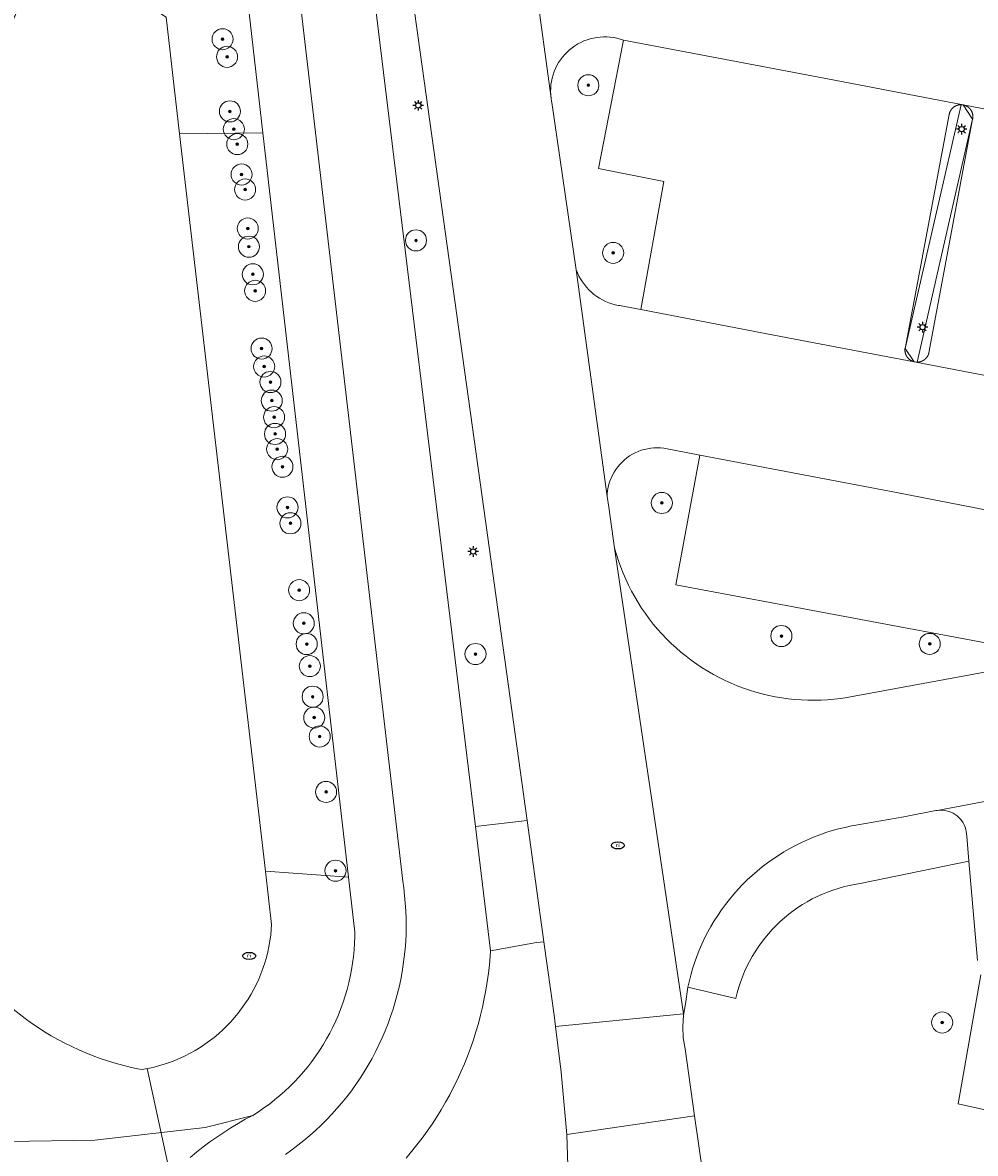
# Model space of a CAD drawing. Header units: metres. Extents: x 152610 to 160096, y 456114 to 462495.
# Tile 616 of 938: x 158643 to 158679, y 460374 to 460416. Entities that reach past the tile are written whole.
import ezdxf
from ezdxf.enums import TextEntityAlignment as Align

# ---------------------------------------------------------------- set-up
doc = ezdxf.new("R2010")
doc.units = ezdxf.units.M
doc.header["$LTSCALE"] = 0.5
doc.layers.get('0').update_dxf_attribs({"linetype": 'CONTINUOUS'})
for name, color, linetype, lineweight in [('B-PV-GK-BESCHOEIING-G', 251, 'GK-BESCHOEIING-SO', 18), ('B-PV-GR-BEPLANTING_CULTUUR_BOSPLANTSOEN-GV', 251, 'CONTINUOUS', 18), ('B-PV-GR-BOOM-S', 251, 'CONTINUOUS', 25), ('B-PV-GR-HAAG-GV', 251, 'CONTINUOUS', 13), ('B-PV-GW-TALUD_KRUIN-G', 251, 'CONTINUOUS', 18), ('B-PV-IE-MEUBILAIR-S', 251, 'CONTINUOUS', 25), ('B-PV-KW-KUNSTWERK_DUIKER-G', 251, 'CONTINUOUS', 18), ('B-PV-OG-TERREIN_BEGROEID-GV', 251, 'CONTINUOUS', 18), ('B-PV-OG-WATER_SLOOT-GV', 251, 'CONTINUOUS', 18), ('B-PV-VH-GESLOTENVERHARDING_ASFALT-GV', 251, 'CONTINUOUS', 18), ('B-PV-VH-ONVERHARD_ZAND-GV', 251, 'CONTINUOUS', 18), ('B-PV-VH-OPENVERHARDING_BETONSTRAATSTEEN-GV', 251, 'CONTINUOUS', 18), ('B-PV-VH-OPENVERHARDING_TEGEL-GV', 251, 'CONTINUOUS', 18)]:
    doc.layers.add(name, color=color, linetype=linetype, lineweight=lineweight)
doc.styles.add('NLCS-ISO', font='NLCS-ISO.ttf')
doc.linetypes.add('GK-BESCHOEIING-SO', pattern='A,18,-3,[1,NLCS.SHX,S=0.6,R=0,X=0,Y=0],-3', length=24)

# ---------------------------------------------------------------- blocks, each defined once
blk = doc.blocks.new('SIE-MEUBILAIR_PAAL_LICHTMAST-SO')
for points in [[(-0.62, 0), (-1, 0)], [(-0.71, 0.71), (-0.44, 0.44)], [(0, 1), (0, 0.62)], [(0.44, 0.44), (0.71, 0.71)], [(1, 0), (0.62, 0)], [(-0.71, -0.71), (-0.44, -0.44)], [(0, -0.62), (0, -1)], [(0.44, -0.44), (0.71, -0.71)]]:
    blk.add_lwpolyline(points)
blk.add_circle((0, 0), 0.5)
blk = doc.blocks.new('SIE-MEUBILAIR_PUT_RIOOLPUT-SO')
blk.add_ellipse((0, 0), major_axis=(1.25, 0), ratio=0.54)
at = {"style": 'NLCS-ISO'}
blk.add_text('ri', height=0.75, dxfattribs=at).set_placement((-0.04, 0.07), align=Align.MIDDLE_CENTER)
blk = doc.blocks.new('SGR-BOOM_GBKN-SO')
at = {"linetype": 'ByBlock', "lineweight": 18}
h = blk.add_hatch(color=0, dxfattribs=at)
h.dxf.hatch_style = 1
edge = h.paths.add_edge_path()
edge.add_arc((0, 0), 0.25, 0, 360)
at = {"color": 0, "linetype": 'ByBlock', "lineweight": 18}
for radius in [2, 0.25]:
    blk.add_circle((0, 0), radius, dxfattribs=at)
at = {"color": 0, "linetype": 'ByBlock', "lineweight": 18, "style": 'NLCS-ISO'}
blk.add_attdef('SOORT', (2.5, 0), '', height=1.5, dxfattribs=at)

msp = doc.modelspace()

# ---------------------------------------------------------------- linework, layer by layer
at = {"layer": 'B-PV-GK-BESCHOEIING-G', "flags": 128}
msp.add_lwpolyline([(158644.967, 460418.26), (158645.091, 460418.278), (158645.199, 460418.289), (158645.346, 460418.296), (158645.493, 460418.296), (158645.639, 460418.287), (158645.785, 460418.271), (158645.93, 460418.246), (158646.073, 460418.214), (158646.215, 460418.174), (158646.354, 460418.126), (158646.49, 460418.071), (158646.622, 460418.008), (158646.752, 460417.939), (158646.877, 460417.862), (158646.998, 460417.779), (158648.689, 460416.647), (158649.204, 460412.219), (158652.462, 460384.228), (158652.697, 460382.209), (158652.685, 460382.023), (158652.663, 460381.808), (158652.634, 460381.593), (158652.596, 460381.379), (158652.551, 460381.167), (158652.498, 460380.957), (158652.437, 460380.749), (158652.368, 460380.543), (158652.292, 460380.34), (158652.209, 460380.14), (158652.118, 460379.943), (158652.02, 460379.75), (158651.915, 460379.56), (158651.803, 460379.374), (158651.684, 460379.193), (158651.559, 460379.016), (158651.427, 460378.844), (158651.289, 460378.676), (158651.145, 460378.514), (158650.995, 460378.358), (158650.839, 460378.207), (158650.678, 460378.062), (158650.511, 460377.923), (158650.34, 460377.79), (158650.164, 460377.663), (158649.983, 460377.544), (158649.798, 460377.431), (158649.609, 460377.324), (158649.416, 460377.225), (158649.22, 460377.133), (158649.02, 460377.049), (158648.817, 460376.971), (158648.612, 460376.902), (158648.404, 460376.84), (158648.194, 460376.785), (158647.982, 460376.739), (158647.769, 460376.7), (158647.61, 460376.731), (158647.323, 460376.794), (158647.037, 460376.865), (158646.754, 460376.944), (158646.473, 460377.03), (158646.194, 460377.124), (158645.918, 460377.225), (158645.645, 460377.334), (158645.374, 460377.45), (158645.107, 460377.574), (158644.844, 460377.704), (158644.584, 460377.842), (158644.328, 460377.987), (158644.076, 460378.139), (158643.829, 460378.298), (158643.585, 460378.463), (158643.347, 460378.635), (158643.113, 460378.813), (158642.884, 460378.997), (158642.66, 460379.188), (158642.441, 460379.385), (158642.228, 460379.587), (158642.02, 460379.796), (158641.818, 460380.01), (158641.622, 460380.229), (158641.433, 460380.454), (158641.249, 460380.683), (158641.071, 460380.918), (158640.9, 460381.157), (158640.736, 460381.401), (158640.578, 460381.649), (158640.427, 460381.901), (158640.283, 460382.158), (158640.146, 460382.418), (158640.016, 460382.682), (158639.894, 460382.949), (158639.778, 460383.22), (158639.67, 460383.494), (158639.57, 460383.77), (158639.435, 460391.525), (158639.357, 460395.973), (158639.19, 460405.59), (158642.938, 460416.67), (158642.957, 460416.713), (158643.021, 460416.845), (158643.092, 460416.973), (158643.17, 460417.098), (158643.255, 460417.218), (158643.346, 460417.333), (158643.443, 460417.442), (158643.546, 460417.547), (158643.655, 460417.646), (158643.768, 460417.738), (158643.887, 460417.825), (158644.01, 460417.904), (158644.138, 460417.977), (158644.269, 460418.043), (158644.403, 460418.101), (158644.541, 460418.153), (158644.681, 460418.196), (158644.823, 460418.232)], close=True, dxfattribs=at)
at = {"layer": 'B-PV-GR-BEPLANTING_CULTUUR_BOSPLANTSOEN-GV', "flags": 128}
msp.add_lwpolyline([(158655.611, 460384.001), (158652.366, 460412.255), (158649.204, 460412.219), (158652.462, 460384.228)], close=True, dxfattribs=at)
at = {"layer": 'B-PV-GR-HAAG-GV', "flags": 128}
for points in [[(158665.423, 460415.9), (158665.295, 460415.901), (158665.167, 460415.895), (158665.04, 460415.88), (158664.914, 460415.858), (158664.79, 460415.828), (158664.667, 460415.79), (158664.548, 460415.745), (158664.431, 460415.692), (158664.318, 460415.632), (158664.209, 460415.565), (158664.104, 460415.491), (158664.004, 460415.411), (158663.909, 460415.325), (158663.82, 460415.233), (158663.737, 460415.136), (158663.66, 460415.034), (158663.589, 460414.927), (158663.526, 460414.816), (158663.469, 460414.701), (158663.42, 460414.583), (158663.378, 460414.462), (158663.344, 460414.339), (158663.317, 460414.213), (158663.299, 460414.087), (158663.288, 460413.959), (158663.285, 460413.831), (158663.291, 460413.703), (158663.304, 460413.576), (158663.325, 460413.45), (158663.333, 460413.412), (158664.259, 460407.062), (158664.307, 460406.942), (158664.362, 460406.824), (158664.424, 460406.711), (158664.493, 460406.601), (158664.568, 460406.496), (158664.65, 460406.396), (158664.738, 460406.301), (158664.832, 460406.212), (158664.931, 460406.128), (158665.035, 460406.051), (158665.144, 460405.98), (158665.257, 460405.917), (158665.373, 460405.86), (158665.493, 460405.811), (158665.615, 460405.769), (158665.74, 460405.734), (158665.867, 460405.708), (158665.897, 460405.703), (158666.705, 460405.556), (158667.58, 460410.415), (158665.098, 460410.91), (158666.048, 460415.773), (158665.927, 460415.814), (158665.803, 460415.847), (158665.678, 460415.872), (158665.551, 460415.89)], [(158678.945, 460413.318), (158678.867, 460413.326), (158676.737, 460404.078), (158677.089, 460403.568), (158677.194, 460403.554), (158679.303, 460412.781)]]:
    msp.add_lwpolyline(points, close=True, dxfattribs=at)
msp.add_lwpolyline([(158680.456, 460392.77), (158668.034, 460395.098), (158668.952, 460400.025), (158667.577, 460400.286), (158667.455, 460400.299), (158667.332, 460400.303), (158667.209, 460400.3), (158667.086, 460400.288), (158666.964, 460400.269), (158666.845, 460400.242), (158666.727, 460400.207), (158666.611, 460400.164), (158666.499, 460400.114), (158666.39, 460400.057), (158666.284, 460399.993), (158666.184, 460399.922), (158666.088, 460399.845), (158665.997, 460399.762), (158665.912, 460399.673), (158665.833, 460399.578), (158665.76, 460399.479), (158665.694, 460399.375), (158665.635, 460399.267), (158665.583, 460399.156), (158665.538, 460399.041), (158665.501, 460398.924), (158665.471, 460398.805), (158665.449, 460398.684), (158665.435, 460398.561), (158665.43, 460398.455), (158665.491, 460398.051), (158665.716, 460396.488), (158665.785, 460396.248), (158665.862, 460396.01), (158665.946, 460395.775), (158666.038, 460395.542), (158666.137, 460395.313), (158666.244, 460395.087), (158666.358, 460394.864), (158666.479, 460394.646), (158666.606, 460394.431), (158666.741, 460394.22), (158666.882, 460394.014), (158667.03, 460393.812), (158667.184, 460393.615), (158667.344, 460393.424), (158667.511, 460393.237), (158667.683, 460393.056), (158667.861, 460392.881), (158668.045, 460392.711), (158668.233, 460392.547), (158668.427, 460392.39), (158668.626, 460392.238), (158668.83, 460392.093), (158669.038, 460391.955), (158669.251, 460391.824), (158669.467, 460391.699), (158669.688, 460391.581), (158669.912, 460391.471), (158670.139, 460391.367), (158670.37, 460391.271), (158670.604, 460391.183), (158670.84, 460391.102), (158671.079, 460391.028), (158671.321, 460390.963), (158671.564, 460390.905), (158671.808, 460390.855), (158672.055, 460390.812), (158672.302, 460390.778), (158672.551, 460390.751), (158672.8, 460390.733), (158673.05, 460390.722), (158673.3, 460390.72), (158673.55, 460390.725), (158673.799, 460390.739), (158674.048, 460390.76), (158674.296, 460390.79), (158674.543, 460390.827), (158674.669, 460390.849), (158684.647, 460392.686)], dxfattribs=at)
at = {"layer": 'B-PV-GW-TALUD_KRUIN-G', "flags": 128}
for points in [[(158652.366, 460412.255), (158651.676, 460418.261), (158651.484, 460419.934), (158649.86, 460422.929), (158649.168, 460423.779), (158647.307, 460424.415), (158646.073, 460424.31), (158645.394, 460424.253), (158643.003, 460423.347), (158638.648, 460418.674), (158635.823, 460405.467), (158635.574, 460396.56), (158637.046, 460396.373)], [(158655.611, 460384.001), (158652.366, 460412.255)], [(158642.686, 460373.969), (158645.981, 460374.025), (158650.179, 460374.508), (158651.978, 460374.965), (158652.193, 460375.102), (158652.404, 460375.245), (158652.61, 460375.395), (158652.811, 460375.552), (158653.008, 460375.714), (158653.199, 460375.883), (158653.384, 460376.058), (158653.565, 460376.238), (158653.739, 460376.424), (158653.907, 460376.616), (158654.07, 460376.812), (158654.226, 460377.014), (158654.376, 460377.22), (158654.519, 460377.431), (158654.655, 460377.646), (158654.785, 460377.866), (158654.908, 460378.089), (158655.024, 460378.317), (158655.132, 460378.547), (158655.233, 460378.781), (158655.327, 460379.018), (158655.413, 460379.258), (158655.492, 460379.501), (158655.563, 460379.746), (158655.627, 460379.992), (158655.682, 460380.241), (158655.73, 460380.492), (158655.77, 460380.744), (158655.802, 460380.997), (158655.826, 460381.25), (158655.842, 460381.505), (158655.85, 460381.76), (158655.851, 460381.914), (158655.611, 460384.001)]]:
    msp.add_lwpolyline(points, dxfattribs=at)
at = {"layer": 'B-PV-KW-KUNSTWERK_DUIKER-G', "flags": 128}
msp.add_lwpolyline([(158655.391, 460342.556), (158647.974, 460376.737)], dxfattribs=at)
at = {"layer": 'B-PV-OG-TERREIN_BEGROEID-GV', "flags": 128}
for points in [[(158656.173, 460420.885), (158660.431, 460385.923), (158662.395, 460386.162), (158660.83, 460397.44), (158658.12, 460416.87)], [(158648.689, 460416.647), (158649.204, 460412.219), (158652.366, 460412.255), (158651.676, 460418.261)], [(158679.49, 460380.845), (158679.161, 460384.611), (158675.032, 460383.767), (158674.822, 460383.732), (158674.613, 460383.69), (158674.406, 460383.639), (158674.201, 460383.581), (158673.998, 460383.515), (158673.797, 460383.442), (158673.6, 460383.361), (158673.406, 460383.273), (158673.215, 460383.177), (158673.028, 460383.075), (158672.845, 460382.965), (158672.667, 460382.849), (158672.492, 460382.726), (158672.323, 460382.597), (158672.158, 460382.461), (158671.999, 460382.32), (158671.845, 460382.172), (158671.697, 460382.019), (158671.554, 460381.86), (158671.418, 460381.696), (158671.288, 460381.528), (158671.164, 460381.354), (158671.047, 460381.176), (158670.937, 460380.993), (158670.833, 460380.807), (158670.737, 460380.617), (158670.648, 460380.423), (158670.566, 460380.226), (158670.491, 460380.026), (158670.425, 460379.824), (158670.365, 460379.619), (158670.314, 460379.412), (158670.312, 460379.404), (158668.497, 460379.834), (158668.411, 460379.195), (158668.333, 460378.772), (158668.303, 460378.343), (158668.321, 460377.911), (158668.388, 460377.484), (158668.749, 460374.944), (158669.06, 460372.76)], [(158642.686, 460373.969), (158645.981, 460374.025), (158650.179, 460374.508), (158651.978, 460374.965), (158652.193, 460375.102), (158652.404, 460375.245), (158652.61, 460375.395), (158652.811, 460375.552), (158653.008, 460375.714), (158653.199, 460375.883), (158653.384, 460376.058), (158653.565, 460376.238), (158653.739, 460376.424), (158653.907, 460376.616), (158654.07, 460376.812), (158654.226, 460377.014), (158654.376, 460377.22), (158654.519, 460377.431), (158654.655, 460377.646), (158654.785, 460377.866), (158654.908, 460378.089), (158655.024, 460378.317), (158655.132, 460378.547), (158655.233, 460378.781), (158655.327, 460379.018), (158655.413, 460379.258), (158655.492, 460379.501), (158655.563, 460379.746), (158655.627, 460379.992), (158655.682, 460380.241), (158655.73, 460380.492), (158655.77, 460380.744), (158655.802, 460380.997), (158655.826, 460381.25), (158655.842, 460381.505), (158655.85, 460381.76), (158655.851, 460381.914), (158655.611, 460384.001), (158652.462, 460384.228), (158652.697, 460382.209), (158652.685, 460382.023), (158652.663, 460381.808), (158652.633, 460381.593), (158652.596, 460381.379), (158652.551, 460381.167), (158652.497, 460380.957), (158652.437, 460380.749), (158652.368, 460380.543), (158652.292, 460380.34), (158652.209, 460380.14), (158652.118, 460379.943), (158652.02, 460379.749), (158651.915, 460379.56), (158651.803, 460379.374), (158651.684, 460379.193), (158651.559, 460379.016), (158651.427, 460378.843), (158651.289, 460378.676), (158651.145, 460378.514), (158650.995, 460378.358), (158650.839, 460378.207), (158650.678, 460378.062), (158650.511, 460377.923), (158650.34, 460377.79), (158650.164, 460377.663), (158649.983, 460377.544), (158649.798, 460377.431), (158649.609, 460377.324), (158649.416, 460377.225), (158649.22, 460377.133), (158649.02, 460377.049), (158648.817, 460376.972), (158648.612, 460376.902), (158648.404, 460376.84), (158648.194, 460376.785), (158647.982, 460376.739), (158647.769, 460376.7), (158647.61, 460376.731), (158647.323, 460376.794), (158647.037, 460376.865), (158646.754, 460376.944), (158646.473, 460377.03), (158646.194, 460377.124), (158645.918, 460377.225), (158645.645, 460377.334), (158645.374, 460377.45), (158645.108, 460377.574), (158644.844, 460377.705), (158644.584, 460377.842), (158644.328, 460377.987), (158644.076, 460378.139), (158643.829, 460378.298), (158643.585, 460378.463), (158643.347, 460378.635), (158643.113, 460378.813)], [(158663.972, 460371.889), (158663.903, 460374.236), (158663.69, 460376.61), (158663.474, 460378.339), (158663.42, 460378.77), (158663.034, 460381.553), (158662.752, 460381.522), (158661.003, 460381.213), (158660.989, 460381.001), (158660.961, 460380.678), (158660.925, 460380.356), (158660.881, 460380.034), (158660.829, 460379.714), (158660.769, 460379.395), (158660.701, 460379.077), (158660.626, 460378.762), (158660.542, 460378.448), (158660.451, 460378.136), (158660.353, 460377.827), (158660.247, 460377.52), (158660.133, 460377.216), (158660.012, 460376.915), (158659.883, 460376.617), (158659.747, 460376.323), (158659.604, 460376.031), (158659.454, 460375.744), (158659.297, 460375.46), (158659.132, 460375.18), (158658.961, 460374.904), (158658.784, 460374.632), (158658.599, 460374.365), (158658.408, 460374.103), (158658.211, 460373.845), (158658.007, 460373.593), (158657.797, 460373.345)], [(158680.4, 460375.03), (158678.751, 460375.406), (158679.611, 460380.3)], [(158649.603, 460373.363), (158649.848, 460373.567), (158650.099, 460373.764), (158650.354, 460373.956), (158650.614, 460374.141), (158650.878, 460374.319), (158651.147, 460374.491), (158651.42, 460374.656), (158651.697, 460374.814), (158651.978, 460374.965), (158650.179, 460374.508), (158645.981, 460374.025), (158642.686, 460373.969)]]:
    msp.add_lwpolyline(points, dxfattribs=at)
at = {"layer": 'B-PV-OG-WATER_SLOOT-GV', "flags": 128}
msp.add_lwpolyline([(158643.113, 460378.813), (158643.347, 460378.635), (158643.585, 460378.463), (158643.829, 460378.298), (158644.076, 460378.139), (158644.328, 460377.987), (158644.584, 460377.842), (158644.844, 460377.705), (158645.108, 460377.574), (158645.374, 460377.45), (158645.645, 460377.334), (158645.918, 460377.225), (158646.194, 460377.124), (158646.473, 460377.03), (158646.754, 460376.944), (158647.037, 460376.865), (158647.323, 460376.794), (158647.61, 460376.731), (158647.769, 460376.7), (158647.982, 460376.739), (158648.194, 460376.785), (158648.404, 460376.84), (158648.612, 460376.902), (158648.817, 460376.972), (158649.02, 460377.049), (158649.22, 460377.133), (158649.416, 460377.225), (158649.609, 460377.324), (158649.798, 460377.431), (158649.983, 460377.544), (158650.164, 460377.663), (158650.34, 460377.79), (158650.511, 460377.923), (158650.678, 460378.062), (158650.839, 460378.207), (158650.995, 460378.358), (158651.145, 460378.514), (158651.289, 460378.676), (158651.427, 460378.843), (158651.559, 460379.016), (158651.684, 460379.193), (158651.803, 460379.374), (158651.915, 460379.56), (158652.02, 460379.749), (158652.118, 460379.943), (158652.209, 460380.14), (158652.292, 460380.34), (158652.368, 460380.543), (158652.437, 460380.749), (158652.497, 460380.957), (158652.551, 460381.167), (158652.596, 460381.379), (158652.633, 460381.593), (158652.663, 460381.808), (158652.685, 460382.023), (158652.697, 460382.209), (158652.462, 460384.228), (158649.204, 460412.219), (158648.689, 460416.647)], dxfattribs=at)
at = {"layer": 'B-PV-VH-GESLOTENVERHARDING_ASFALT-GV', "flags": 128}
for points in [[(158657.797, 460373.345), (158658.007, 460373.593), (158658.211, 460373.845), (158658.408, 460374.103), (158658.599, 460374.365), (158658.784, 460374.632), (158658.961, 460374.904), (158659.132, 460375.18), (158659.297, 460375.46), (158659.454, 460375.744), (158659.604, 460376.031), (158659.747, 460376.323), (158659.883, 460376.617), (158660.012, 460376.915), (158660.133, 460377.216), (158660.247, 460377.52), (158660.353, 460377.827), (158660.451, 460378.136), (158660.542, 460378.448), (158660.626, 460378.762), (158660.701, 460379.077), (158660.769, 460379.395), (158660.829, 460379.714), (158660.881, 460380.034), (158660.925, 460380.356), (158660.961, 460380.678), (158660.989, 460381.001), (158661.003, 460381.213), (158660.431, 460385.923), (158656.173, 460420.885)], [(158653.373, 460420.722), (158654.019, 460415.187), (158654.358, 460412.277), (158657.673, 460383.853), (158657.711, 460383.595), (158657.745, 460383.306), (158657.771, 460383.016), (158657.79, 460382.726), (158657.8, 460382.435), (158657.803, 460382.144), (158657.797, 460381.853), (158657.784, 460381.562), (158657.762, 460381.272), (158657.733, 460380.983), (158657.695, 460380.694), (158657.65, 460380.407), (158657.597, 460380.121), (158657.536, 460379.836), (158657.467, 460379.554), (158657.39, 460379.273), (158657.306, 460378.994), (158657.214, 460378.718), (158657.114, 460378.445), (158657.007, 460378.174), (158656.893, 460377.907), (158656.771, 460377.642), (158656.642, 460377.381), (158656.506, 460377.124), (158656.363, 460376.871), (158656.213, 460376.621), (158656.057, 460376.376), (158655.893, 460376.135), (158655.723, 460375.899), (158655.547, 460375.668), (158655.364, 460375.442), (158655.175, 460375.22), (158654.98, 460375.004), (158654.78, 460374.793), (158654.573, 460374.588), (158654.361, 460374.389), (158654.144, 460374.196), (158653.921, 460374.008), (158653.693, 460373.827), (158653.461, 460373.652), (158653.223, 460373.484)], [(158669.06, 460372.76), (158668.749, 460374.944), (158663.903, 460374.236), (158663.972, 460371.889)]]:
    msp.add_lwpolyline(points, dxfattribs=at)
at = {"layer": 'B-PV-VH-ONVERHARD_ZAND-GV', "flags": 128}
for points in [[(158665.423, 460415.9), (158665.295, 460415.901), (158665.167, 460415.895), (158665.04, 460415.88), (158664.914, 460415.858), (158664.79, 460415.828), (158664.667, 460415.79), (158664.548, 460415.745), (158664.431, 460415.692), (158664.318, 460415.632), (158664.209, 460415.565), (158664.104, 460415.491), (158664.004, 460415.411), (158663.909, 460415.325), (158663.82, 460415.233), (158663.737, 460415.136), (158663.66, 460415.034), (158663.589, 460414.927), (158663.526, 460414.816), (158663.469, 460414.701), (158663.42, 460414.583), (158663.378, 460414.462), (158663.344, 460414.339), (158663.317, 460414.213), (158663.299, 460414.087), (158663.288, 460413.959), (158663.285, 460413.831), (158663.291, 460413.703), (158663.304, 460413.576), (158663.325, 460413.45), (158663.333, 460413.412), (158664.259, 460407.062), (158664.307, 460406.942), (158664.362, 460406.824), (158664.424, 460406.711), (158664.493, 460406.601), (158664.568, 460406.496), (158664.65, 460406.396), (158664.738, 460406.301), (158664.832, 460406.212), (158664.931, 460406.128), (158665.035, 460406.051), (158665.144, 460405.98), (158665.257, 460405.917), (158665.373, 460405.86), (158665.493, 460405.811), (158665.615, 460405.769), (158665.74, 460405.734), (158665.867, 460405.708), (158665.897, 460405.703), (158666.705, 460405.556), (158667.58, 460410.415), (158665.098, 460410.91), (158666.048, 460415.773), (158665.927, 460415.814), (158665.803, 460415.847), (158665.678, 460415.872), (158665.551, 460415.89)], [(158678.945, 460413.318), (158678.867, 460413.326), (158678.859, 460413.326), (158678.851, 460413.326), (158678.843, 460413.326), (158678.836, 460413.326), (158678.828, 460413.325), (158678.82, 460413.325), (158678.812, 460413.324), (158678.804, 460413.323), (158678.797, 460413.322), (158678.789, 460413.321), (158678.781, 460413.32), (158678.773, 460413.318), (158678.766, 460413.317), (158678.758, 460413.315), (158678.75, 460413.313), (158678.743, 460413.311), (158678.735, 460413.309), (158678.727, 460413.307), (158678.72, 460413.305), (158678.712, 460413.302), (158678.705, 460413.3), (158678.698, 460413.297), (158678.69, 460413.294), (158678.683, 460413.291), (158678.676, 460413.288), (158678.669, 460413.285), (158678.662, 460413.281), (158678.655, 460413.278), (158678.648, 460413.274), (158678.641, 460413.271), (158678.634, 460413.267), (158678.627, 460413.263), (158678.62, 460413.259), (158678.614, 460413.255), (158678.607, 460413.25), (158678.604, 460413.248), (158678.601, 460413.246), (158678.594, 460413.241), (158678.588, 460413.236), (158678.582, 460413.232), (158678.576, 460413.227), (158678.569, 460413.222), (158678.563, 460413.217), (158678.558, 460413.212), (158678.552, 460413.206), (158678.546, 460413.201), (158678.54, 460413.196), (158678.535, 460413.19), (158678.529, 460413.184), (158678.524, 460413.179), (158678.519, 460413.173), (158678.514, 460413.167), (158678.509, 460413.161), (158678.504, 460413.155), (158678.499, 460413.148), (158678.494, 460413.142), (158678.49, 460413.136), (158678.485, 460413.129), (158678.481, 460413.123), (158678.477, 460413.116), (158678.472, 460413.109), (158678.468, 460413.103), (158678.464, 460413.096), (158678.461, 460413.089), (158678.457, 460413.082), (158678.453, 460413.075), (158678.45, 460413.068), (158678.447, 460413.061), (158678.444, 460413.054), (158678.44, 460413.046), (158678.438, 460413.039), (158678.435, 460413.032), (158678.432, 460413.024), (158678.43, 460413.017), (158678.427, 460413.009), (158678.425, 460413.002), (158678.423, 460412.994), (158678.421, 460412.987), (158678.419, 460412.979), (158678.417, 460412.971), (158678.416, 460412.964), (158678.414, 460412.956), (158676.737, 460404.078), (158676.736, 460404.07), (158676.735, 460404.062), (158676.734, 460404.054), (158676.734, 460404.046), (158676.734, 460404.038), (158676.733, 460404.03), (158676.733, 460404.022), (158676.733, 460404.014), (158676.733, 460404.006), (158676.734, 460403.997), (158676.734, 460403.989), (158676.735, 460403.981), (158676.735, 460403.973), (158676.736, 460403.965), (158676.737, 460403.957), (158676.738, 460403.949), (158676.74, 460403.941), (158676.741, 460403.933), (158676.742, 460403.925), (158676.744, 460403.917), (158676.746, 460403.909), (158676.748, 460403.902), (158676.75, 460403.894), (158676.752, 460403.886), (158676.755, 460403.878), (158676.757, 460403.871), (158676.76, 460403.863), (158676.762, 460403.855), (158676.765, 460403.848), (158676.768, 460403.84), (158676.772, 460403.833), (158676.775, 460403.826), (158676.778, 460403.818), (158676.782, 460403.811), (158676.786, 460403.804), (158676.789, 460403.797), (158676.793, 460403.79), (158676.797, 460403.783), (158676.801, 460403.776), (158676.806, 460403.769), (158676.81, 460403.762), (158676.815, 460403.755), (158676.819, 460403.749), (158676.824, 460403.742), (158676.829, 460403.736), (158676.834, 460403.729), (158676.839, 460403.723), (158676.844, 460403.717), (158676.849, 460403.711), (158676.855, 460403.705), (158676.86, 460403.699), (158676.866, 460403.693), (158676.872, 460403.687), (158676.877, 460403.682), (158676.883, 460403.676), (158676.889, 460403.671), (158676.895, 460403.665), (158676.902, 460403.66), (158676.908, 460403.655), (158676.914, 460403.65), (158676.921, 460403.645), (158676.927, 460403.641), (158676.934, 460403.636), (158676.94, 460403.631), (158676.947, 460403.627), (158676.954, 460403.623), (158676.961, 460403.619), (158676.968, 460403.615), (158676.975, 460403.611), (158676.982, 460403.607), (158676.989, 460403.603), (158676.997, 460403.6), (158677.004, 460403.596), (158677.011, 460403.593), (158677.019, 460403.59), (158677.026, 460403.587), (158677.089, 460403.568), (158677.194, 460403.554), (158677.202, 460403.555), (158677.21, 460403.555), (158677.218, 460403.555), (158677.226, 460403.556), (158677.234, 460403.556), (158677.242, 460403.557), (158677.25, 460403.558), (158677.258, 460403.559), (158677.266, 460403.56), (158677.274, 460403.562), (158677.282, 460403.563), (158677.29, 460403.565), (158677.298, 460403.566), (158677.306, 460403.568), (158677.314, 460403.57), (158677.322, 460403.572), (158677.33, 460403.575), (158677.337, 460403.577), (158677.345, 460403.58), (158677.353, 460403.582), (158677.36, 460403.585), (158677.368, 460403.588), (158677.375, 460403.591), (158677.383, 460403.595), (158677.39, 460403.598), (158677.397, 460403.601), (158677.405, 460403.605), (158677.412, 460403.609), (158677.419, 460403.613), (158677.426, 460403.617), (158677.433, 460403.621), (158677.44, 460403.625), (158677.447, 460403.629), (158677.454, 460403.634), (158677.46, 460403.638), (158677.467, 460403.643), (158677.473, 460403.648), (158677.48, 460403.653), (158677.486, 460403.658), (158677.492, 460403.663), (158677.499, 460403.668), (158677.505, 460403.674), (158677.511, 460403.679), (158677.517, 460403.685), (158677.522, 460403.69), (158677.528, 460403.696), (158677.534, 460403.702), (158677.539, 460403.708), (158677.545, 460403.714), (158677.55, 460403.72), (158677.555, 460403.726), (158677.56, 460403.733), (158677.565, 460403.739), (158677.57, 460403.746), (158677.575, 460403.752), (158677.579, 460403.759), (158677.584, 460403.766), (158677.588, 460403.772), (158677.592, 460403.779), (158677.597, 460403.786), (158677.6, 460403.793), (158677.604, 460403.801), (158677.608, 460403.808), (158677.612, 460403.815), (158677.615, 460403.822), (158677.619, 460403.83), (158677.622, 460403.837), (158677.625, 460403.845), (158677.628, 460403.852), (158677.631, 460403.86), (158677.633, 460403.867), (158677.636, 460403.875), (158677.639, 460403.883), (158677.641, 460403.891), (158677.643, 460403.898), (158677.645, 460403.906), (158677.647, 460403.914), (158679.303, 460412.781), (158679.305, 460412.789), (158679.306, 460412.797), (158679.307, 460412.804), (158679.308, 460412.812), (158679.31, 460412.82), (158679.31, 460412.828), (158679.311, 460412.836), (158679.312, 460412.844), (158679.312, 460412.852), (158679.313, 460412.859), (158679.313, 460412.867), (158679.313, 460412.875), (158679.313, 460412.883), (158679.313, 460412.891), (158679.312, 460412.899), (158679.312, 460412.907), (158679.311, 460412.915), (158679.31, 460412.922), (158679.309, 460412.93), (158679.308, 460412.938), (158679.307, 460412.946), (158679.306, 460412.954), (158679.304, 460412.962), (158679.303, 460412.969), (158679.301, 460412.977), (158679.299, 460412.985), (158679.297, 460412.992), (158679.295, 460413), (158679.293, 460413.008), (158679.291, 460413.015), (158679.288, 460413.023), (158679.285, 460413.03), (158679.282, 460413.037), (158679.28, 460413.045), (158679.277, 460413.052), (158679.273, 460413.059), (158679.27, 460413.067), (158679.267, 460413.074), (158679.263, 460413.081), (158679.259, 460413.088), (158679.256, 460413.095), (158679.252, 460413.101), (158679.248, 460413.108), (158679.244, 460413.115), (158679.239, 460413.122), (158679.237, 460413.125), (158679.235, 460413.128), (158679.23, 460413.135), (158679.226, 460413.141), (158679.221, 460413.147), (158679.216, 460413.154), (158679.211, 460413.16), (158679.206, 460413.166), (158679.201, 460413.172), (158679.196, 460413.178), (158679.19, 460413.184), (158679.185, 460413.189), (158679.179, 460413.195), (158679.174, 460413.201), (158679.168, 460413.206), (158679.162, 460413.211), (158679.156, 460413.216), (158679.15, 460413.222), (158679.144, 460413.227), (158679.138, 460413.231), (158679.132, 460413.236), (158679.125, 460413.241), (158679.119, 460413.245), (158679.112, 460413.25), (158679.106, 460413.254), (158679.099, 460413.258), (158679.092, 460413.262), (158679.085, 460413.266), (158679.078, 460413.27), (158679.071, 460413.274), (158679.064, 460413.278), (158679.057, 460413.281), (158679.05, 460413.284), (158679.043, 460413.288), (158679.036, 460413.291), (158679.028, 460413.294)]]:
    msp.add_lwpolyline(points, close=True, dxfattribs=at)
msp.add_lwpolyline([(158680.456, 460392.77), (158668.034, 460395.098), (158668.952, 460400.025), (158667.577, 460400.286), (158667.455, 460400.299), (158667.332, 460400.303), (158667.209, 460400.3), (158667.086, 460400.288), (158666.964, 460400.269), (158666.845, 460400.242), (158666.727, 460400.207), (158666.611, 460400.164), (158666.499, 460400.114), (158666.39, 460400.057), (158666.284, 460399.993), (158666.184, 460399.922), (158666.088, 460399.845), (158665.997, 460399.762), (158665.912, 460399.673), (158665.833, 460399.578), (158665.76, 460399.479), (158665.694, 460399.375), (158665.635, 460399.267), (158665.583, 460399.156), (158665.538, 460399.041), (158665.501, 460398.924), (158665.471, 460398.805), (158665.449, 460398.684), (158665.435, 460398.561), (158665.43, 460398.455), (158665.491, 460398.051), (158665.716, 460396.488), (158665.785, 460396.248), (158665.862, 460396.01), (158665.946, 460395.775), (158666.038, 460395.542), (158666.137, 460395.313), (158666.244, 460395.087), (158666.358, 460394.864), (158666.479, 460394.646), (158666.606, 460394.431), (158666.741, 460394.22), (158666.882, 460394.014), (158667.03, 460393.812), (158667.184, 460393.615), (158667.344, 460393.424), (158667.511, 460393.237), (158667.683, 460393.056), (158667.861, 460392.881), (158668.045, 460392.711), (158668.233, 460392.547), (158668.427, 460392.39), (158668.626, 460392.238), (158668.83, 460392.093), (158669.038, 460391.955), (158669.251, 460391.824), (158669.467, 460391.699), (158669.688, 460391.581), (158669.912, 460391.471), (158670.139, 460391.367), (158670.37, 460391.271), (158670.604, 460391.183), (158670.84, 460391.102), (158671.079, 460391.028), (158671.321, 460390.963), (158671.564, 460390.905), (158671.808, 460390.855), (158672.055, 460390.812), (158672.302, 460390.778), (158672.551, 460390.751), (158672.8, 460390.733), (158673.05, 460390.722), (158673.3, 460390.72), (158673.55, 460390.725), (158673.799, 460390.739), (158674.048, 460390.76), (158674.296, 460390.79), (158674.543, 460390.827), (158674.669, 460390.849), (158684.647, 460392.686)], dxfattribs=at)
at = {"layer": 'B-PV-VH-OPENVERHARDING_BETONSTRAATSTEEN-GV', "flags": 128}
for points in [[(158658.12, 460416.87), (158660.83, 460397.44), (158662.395, 460386.162), (158663.034, 460381.553), (158663.42, 460378.77), (158663.474, 460378.339), (158668.329, 460378.818), (158665.716, 460396.488), (158665.491, 460398.051), (158665.43, 460398.455), (158664.259, 460407.062), (158663.333, 460413.412), (158663.325, 460413.45), (158663.304, 460413.576), (158662.12, 460422.292)], [(158662.12, 460422.292), (158663.304, 460413.576), (158663.291, 460413.703), (158663.285, 460413.831), (158663.288, 460413.959), (158663.299, 460414.087), (158663.317, 460414.213), (158663.344, 460414.339), (158663.378, 460414.462), (158663.42, 460414.583), (158663.469, 460414.701), (158663.526, 460414.816), (158663.589, 460414.927), (158663.66, 460415.034), (158663.737, 460415.136), (158663.82, 460415.233), (158663.909, 460415.325), (158664.004, 460415.411), (158664.104, 460415.491), (158664.209, 460415.565), (158664.318, 460415.632), (158664.431, 460415.692), (158664.548, 460415.745), (158664.667, 460415.79), (158664.79, 460415.828), (158664.914, 460415.858), (158665.04, 460415.88), (158665.167, 460415.895), (158665.295, 460415.901), (158665.423, 460415.9), (158665.551, 460415.89), (158665.678, 460415.872), (158665.803, 460415.847), (158665.927, 460415.814), (158666.048, 460415.773), (158673.469, 460414.376), (158678.945, 460413.318), (158685.914, 460411.986)], [(158685.914, 460411.986), (158678.945, 460413.318), (158679.028, 460413.294), (158679.036, 460413.291), (158679.043, 460413.288), (158679.05, 460413.284), (158679.057, 460413.281), (158679.064, 460413.278), (158679.071, 460413.274), (158679.078, 460413.27), (158679.085, 460413.266), (158679.092, 460413.262), (158679.099, 460413.258), (158679.106, 460413.254), (158679.112, 460413.25), (158679.119, 460413.245), (158679.125, 460413.241), (158679.132, 460413.236), (158679.138, 460413.231), (158679.144, 460413.227), (158679.15, 460413.222), (158679.156, 460413.216), (158679.162, 460413.211), (158679.168, 460413.206), (158679.174, 460413.201), (158679.179, 460413.195), (158679.185, 460413.189), (158679.19, 460413.184), (158679.196, 460413.178), (158679.201, 460413.172), (158679.206, 460413.166), (158679.211, 460413.16), (158679.216, 460413.154), (158679.221, 460413.147), (158679.226, 460413.141), (158679.23, 460413.135), (158679.235, 460413.128), (158679.237, 460413.125), (158679.239, 460413.122), (158679.244, 460413.115), (158679.248, 460413.108), (158679.252, 460413.101), (158679.256, 460413.095), (158679.259, 460413.088), (158679.263, 460413.081), (158679.267, 460413.074), (158679.27, 460413.067), (158679.273, 460413.059), (158679.277, 460413.052), (158679.28, 460413.045), (158679.282, 460413.037), (158679.285, 460413.03), (158679.288, 460413.023), (158679.291, 460413.015), (158679.293, 460413.008), (158679.295, 460413), (158679.297, 460412.992), (158679.299, 460412.985), (158679.301, 460412.977), (158679.303, 460412.969), (158679.304, 460412.962), (158679.306, 460412.954), (158679.307, 460412.946), (158679.308, 460412.938), (158679.309, 460412.93), (158679.31, 460412.922), (158679.311, 460412.915), (158679.312, 460412.907), (158679.312, 460412.899), (158679.313, 460412.891), (158679.313, 460412.883), (158679.313, 460412.875), (158679.313, 460412.867), (158679.313, 460412.859), (158679.312, 460412.852), (158679.312, 460412.844), (158679.311, 460412.836), (158679.31, 460412.828), (158679.31, 460412.82), (158679.308, 460412.812), (158679.307, 460412.804), (158679.306, 460412.797), (158679.305, 460412.789), (158679.303, 460412.781), (158677.647, 460403.914), (158677.645, 460403.906), (158677.643, 460403.898), (158677.641, 460403.891), (158677.639, 460403.883), (158677.636, 460403.875), (158677.633, 460403.867), (158677.631, 460403.86), (158677.628, 460403.852), (158677.625, 460403.845), (158677.622, 460403.837), (158677.619, 460403.83), (158677.615, 460403.822), (158677.612, 460403.815), (158677.608, 460403.808), (158677.604, 460403.801), (158677.6, 460403.793), (158677.597, 460403.786), (158677.592, 460403.779), (158677.588, 460403.772), (158677.584, 460403.766), (158677.579, 460403.759), (158677.575, 460403.752), (158677.57, 460403.746), (158677.565, 460403.739), (158677.56, 460403.733), (158677.555, 460403.726), (158677.55, 460403.72), (158677.545, 460403.714), (158677.539, 460403.708), (158677.534, 460403.702), (158677.528, 460403.696), (158677.522, 460403.69), (158677.517, 460403.685), (158677.511, 460403.679), (158677.505, 460403.674), (158677.499, 460403.668), (158677.492, 460403.663), (158677.486, 460403.658), (158677.48, 460403.653), (158677.473, 460403.648), (158677.467, 460403.643), (158677.46, 460403.638), (158677.454, 460403.634), (158677.447, 460403.629), (158677.44, 460403.625), (158677.433, 460403.621), (158677.426, 460403.617), (158677.419, 460403.613), (158677.412, 460403.609), (158677.405, 460403.605), (158677.397, 460403.601), (158677.39, 460403.598), (158677.383, 460403.595), (158677.375, 460403.591), (158677.368, 460403.588), (158677.36, 460403.585), (158677.353, 460403.582), (158677.345, 460403.58), (158677.337, 460403.577), (158677.33, 460403.575), (158677.322, 460403.572), (158677.314, 460403.57), (158677.306, 460403.568), (158677.298, 460403.566), (158677.29, 460403.565), (158677.282, 460403.563), (158677.274, 460403.562), (158677.266, 460403.56), (158677.258, 460403.559), (158677.25, 460403.558), (158677.242, 460403.557), (158677.234, 460403.556), (158677.226, 460403.556), (158677.218, 460403.555), (158677.21, 460403.555), (158677.202, 460403.555), (158677.194, 460403.554), (158677.089, 460403.568), (158684.142, 460402.209)], [(158684.142, 460402.209), (158677.089, 460403.568), (158671.757, 460404.582), (158666.705, 460405.556), (158665.897, 460405.703), (158665.867, 460405.708), (158665.74, 460405.734), (158665.615, 460405.769), (158665.493, 460405.811), (158665.373, 460405.86), (158665.257, 460405.917), (158665.144, 460405.98), (158665.035, 460406.051), (158664.931, 460406.128), (158664.832, 460406.212), (158664.738, 460406.301), (158664.65, 460406.396), (158664.568, 460406.496), (158664.493, 460406.601), (158664.424, 460406.711), (158664.362, 460406.824), (158664.307, 460406.942), (158664.259, 460407.062), (158665.43, 460398.455), (158665.435, 460398.561), (158665.449, 460398.684), (158665.471, 460398.805), (158665.501, 460398.924), (158665.538, 460399.041), (158665.583, 460399.156), (158665.635, 460399.267), (158665.694, 460399.375), (158665.76, 460399.479), (158665.833, 460399.578), (158665.912, 460399.673), (158665.997, 460399.762), (158666.088, 460399.845), (158666.184, 460399.922), (158666.284, 460399.993), (158666.39, 460400.057), (158666.499, 460400.114), (158666.611, 460400.164), (158666.727, 460400.207), (158666.845, 460400.242), (158666.964, 460400.269), (158667.086, 460400.288), (158667.209, 460400.3), (158667.332, 460400.303), (158667.455, 460400.299), (158667.577, 460400.286), (158668.952, 460400.025), (158676.412, 460398.61), (158681.411, 460397.63)], [(158684.647, 460392.686), (158674.669, 460390.849), (158674.543, 460390.827), (158674.296, 460390.79), (158674.048, 460390.76), (158673.799, 460390.739), (158673.55, 460390.725), (158673.3, 460390.72), (158673.05, 460390.722), (158672.8, 460390.733), (158672.551, 460390.751), (158672.302, 460390.778), (158672.055, 460390.812), (158671.808, 460390.855), (158671.564, 460390.905), (158671.321, 460390.963), (158671.079, 460391.028), (158670.84, 460391.102), (158670.604, 460391.183), (158670.37, 460391.271), (158670.139, 460391.367), (158669.912, 460391.471), (158669.688, 460391.581), (158669.467, 460391.699), (158669.251, 460391.824), (158669.038, 460391.955), (158668.83, 460392.093), (158668.626, 460392.238), (158668.427, 460392.39), (158668.233, 460392.547), (158668.045, 460392.711), (158667.861, 460392.881), (158667.683, 460393.056), (158667.511, 460393.237), (158667.344, 460393.424), (158667.184, 460393.615), (158667.03, 460393.812), (158666.882, 460394.014), (158666.741, 460394.22), (158666.606, 460394.431), (158666.479, 460394.646), (158666.358, 460394.864), (158666.244, 460395.087), (158666.137, 460395.313), (158666.038, 460395.542), (158665.946, 460395.775), (158665.862, 460396.01), (158665.785, 460396.248), (158665.716, 460396.488), (158668.329, 460378.818), (158668.333, 460378.772), (158668.411, 460379.195), (158668.497, 460379.834), (158668.542, 460380.037), (158668.604, 460380.28), (158668.673, 460380.521), (158668.75, 460380.759), (158668.834, 460380.995), (158668.926, 460381.229), (158669.026, 460381.459), (158669.132, 460381.686), (158669.246, 460381.909), (158669.367, 460382.129), (158669.495, 460382.345), (158669.63, 460382.556), (158669.771, 460382.764), (158669.919, 460382.966), (158670.073, 460383.164), (158670.234, 460383.356), (158670.4, 460383.544), (158670.573, 460383.726), (158670.751, 460383.902), (158670.935, 460384.073), (158671.124, 460384.238), (158671.318, 460384.396), (158671.517, 460384.549), (158671.721, 460384.695), (158671.929, 460384.834), (158672.142, 460384.967), (158672.359, 460385.093), (158672.58, 460385.211), (158672.804, 460385.323), (158673.032, 460385.427), (158673.264, 460385.525), (158673.498, 460385.614), (158673.735, 460385.696), (158673.974, 460385.771), (158674.216, 460385.838), (158674.46, 460385.897), (158674.705, 460385.948), (158674.952, 460385.992), (158676.69, 460386.3), (158677.906, 460386.531), (158677.961, 460386.541), (158681.631, 460387.228)], [(158681.631, 460387.228), (158677.961, 460386.541), (158678.049, 460386.548), (158678.138, 460386.548), (158678.226, 460386.54), (158678.314, 460386.524), (158678.399, 460386.5), (158678.482, 460386.468), (158678.562, 460386.43), (158678.639, 460386.384), (158678.71, 460386.332), (158678.777, 460386.273), (158678.838, 460386.208), (158678.893, 460386.139), (158678.942, 460386.064), (158678.983, 460385.986), (158679.018, 460385.904), (158679.045, 460385.819), (158679.064, 460385.733), (158679.076, 460385.645), (158679.079, 460385.556), (158679.161, 460384.611), (158679.49, 460380.845)]]:
    msp.add_lwpolyline(points, dxfattribs=at)
for points in [[(158673.469, 460414.376), (158666.048, 460415.773), (158665.098, 460410.91), (158667.58, 460410.415), (158666.705, 460405.556), (158671.757, 460404.582), (158677.089, 460403.568), (158677.026, 460403.587), (158677.019, 460403.59), (158677.011, 460403.593), (158677.004, 460403.596), (158676.997, 460403.6), (158676.989, 460403.603), (158676.982, 460403.607), (158676.975, 460403.611), (158676.968, 460403.615), (158676.961, 460403.619), (158676.954, 460403.623), (158676.947, 460403.627), (158676.94, 460403.631), (158676.934, 460403.636), (158676.927, 460403.641), (158676.921, 460403.645), (158676.914, 460403.65), (158676.908, 460403.655), (158676.902, 460403.66), (158676.895, 460403.665), (158676.889, 460403.671), (158676.883, 460403.676), (158676.877, 460403.682), (158676.872, 460403.687), (158676.866, 460403.693), (158676.86, 460403.699), (158676.855, 460403.705), (158676.849, 460403.711), (158676.844, 460403.717), (158676.839, 460403.723), (158676.834, 460403.729), (158676.829, 460403.736), (158676.824, 460403.742), (158676.819, 460403.749), (158676.815, 460403.755), (158676.81, 460403.762), (158676.806, 460403.769), (158676.801, 460403.776), (158676.797, 460403.783), (158676.793, 460403.79), (158676.789, 460403.797), (158676.786, 460403.804), (158676.782, 460403.811), (158676.778, 460403.818), (158676.775, 460403.826), (158676.772, 460403.833), (158676.768, 460403.84), (158676.765, 460403.848), (158676.762, 460403.855), (158676.76, 460403.863), (158676.757, 460403.871), (158676.755, 460403.878), (158676.752, 460403.886), (158676.75, 460403.894), (158676.748, 460403.902), (158676.746, 460403.909), (158676.744, 460403.917), (158676.742, 460403.925), (158676.741, 460403.933), (158676.74, 460403.941), (158676.738, 460403.949), (158676.737, 460403.957), (158676.736, 460403.965), (158676.735, 460403.973), (158676.735, 460403.981), (158676.734, 460403.989), (158676.734, 460403.997), (158676.733, 460404.006), (158676.733, 460404.014), (158676.733, 460404.022), (158676.733, 460404.03), (158676.734, 460404.038), (158676.734, 460404.046), (158676.734, 460404.054), (158676.735, 460404.062), (158676.736, 460404.07), (158676.737, 460404.078), (158678.414, 460412.956), (158678.416, 460412.964), (158678.417, 460412.971), (158678.419, 460412.979), (158678.421, 460412.987), (158678.423, 460412.994), (158678.425, 460413.002), (158678.427, 460413.009), (158678.43, 460413.017), (158678.432, 460413.024), (158678.435, 460413.032), (158678.438, 460413.039), (158678.44, 460413.046), (158678.444, 460413.054), (158678.447, 460413.061), (158678.45, 460413.068), (158678.453, 460413.075), (158678.457, 460413.082), (158678.461, 460413.089), (158678.464, 460413.096), (158678.468, 460413.103), (158678.472, 460413.109), (158678.477, 460413.116), (158678.481, 460413.123), (158678.485, 460413.129), (158678.49, 460413.136), (158678.494, 460413.142), (158678.499, 460413.148), (158678.504, 460413.155), (158678.509, 460413.161), (158678.514, 460413.167), (158678.519, 460413.173), (158678.524, 460413.179), (158678.529, 460413.184), (158678.535, 460413.19), (158678.54, 460413.196), (158678.546, 460413.201), (158678.552, 460413.206), (158678.558, 460413.212), (158678.563, 460413.217), (158678.569, 460413.222), (158678.576, 460413.227), (158678.582, 460413.232), (158678.588, 460413.236), (158678.594, 460413.241), (158678.601, 460413.246), (158678.604, 460413.248), (158678.607, 460413.25), (158678.614, 460413.255), (158678.62, 460413.259), (158678.627, 460413.263), (158678.634, 460413.267), (158678.641, 460413.271), (158678.648, 460413.274), (158678.655, 460413.278), (158678.662, 460413.281), (158678.669, 460413.285), (158678.676, 460413.288), (158678.683, 460413.291), (158678.69, 460413.294), (158678.698, 460413.297), (158678.705, 460413.3), (158678.712, 460413.302), (158678.72, 460413.305), (158678.727, 460413.307), (158678.735, 460413.309), (158678.743, 460413.311), (158678.75, 460413.313), (158678.758, 460413.315), (158678.766, 460413.317), (158678.773, 460413.318), (158678.781, 460413.32), (158678.789, 460413.321), (158678.797, 460413.322), (158678.804, 460413.323), (158678.812, 460413.324), (158678.82, 460413.325), (158678.828, 460413.325), (158678.836, 460413.326), (158678.843, 460413.326), (158678.851, 460413.326), (158678.859, 460413.326), (158678.867, 460413.326), (158678.945, 460413.318)], [(158676.412, 460398.61), (158668.952, 460400.025), (158668.034, 460395.098), (158680.456, 460392.77), (158681.411, 460397.63)], [(158668.333, 460378.772), (158668.329, 460378.818), (158663.474, 460378.339), (158663.69, 460376.61), (158663.903, 460374.236), (158668.749, 460374.944), (158668.388, 460377.484), (158668.321, 460377.911), (158668.303, 460378.343)]]:
    msp.add_lwpolyline(points, close=True, dxfattribs=at)
at = {"layer": 'B-PV-VH-OPENVERHARDING_TEGEL-GV', "flags": 128}
for points in [[(158653.223, 460373.484), (158653.461, 460373.652), (158653.693, 460373.827), (158653.921, 460374.008), (158654.144, 460374.196), (158654.361, 460374.389), (158654.573, 460374.588), (158654.78, 460374.793), (158654.98, 460375.004), (158655.175, 460375.22), (158655.364, 460375.442), (158655.547, 460375.668), (158655.723, 460375.899), (158655.893, 460376.135), (158656.057, 460376.376), (158656.213, 460376.621), (158656.363, 460376.871), (158656.506, 460377.124), (158656.642, 460377.381), (158656.771, 460377.642), (158656.893, 460377.907), (158657.007, 460378.174), (158657.114, 460378.445), (158657.214, 460378.718), (158657.306, 460378.994), (158657.39, 460379.273), (158657.467, 460379.554), (158657.536, 460379.836), (158657.597, 460380.121), (158657.65, 460380.407), (158657.695, 460380.694), (158657.733, 460380.983), (158657.762, 460381.272), (158657.784, 460381.562), (158657.797, 460381.853), (158657.803, 460382.144), (158657.8, 460382.435), (158657.79, 460382.726), (158657.771, 460383.016), (158657.745, 460383.306), (158657.711, 460383.595), (158657.673, 460383.853), (158654.358, 460412.277), (158654.019, 460415.187), (158653.373, 460420.722)], [(158651.676, 460418.261), (158652.366, 460412.255), (158655.611, 460384.001), (158655.851, 460381.914), (158655.85, 460381.76), (158655.842, 460381.505), (158655.826, 460381.25), (158655.802, 460380.997), (158655.77, 460380.744), (158655.73, 460380.492), (158655.682, 460380.241), (158655.627, 460379.992), (158655.563, 460379.746), (158655.492, 460379.501), (158655.413, 460379.258), (158655.327, 460379.018), (158655.233, 460378.781), (158655.132, 460378.547), (158655.024, 460378.317), (158654.908, 460378.089), (158654.785, 460377.866), (158654.655, 460377.646), (158654.519, 460377.431), (158654.376, 460377.22), (158654.226, 460377.014), (158654.07, 460376.812), (158653.907, 460376.616), (158653.739, 460376.424), (158653.565, 460376.238), (158653.384, 460376.058), (158653.199, 460375.883), (158653.008, 460375.714), (158652.811, 460375.552), (158652.61, 460375.395), (158652.404, 460375.245), (158652.193, 460375.102), (158651.978, 460374.965), (158651.697, 460374.814), (158651.42, 460374.656), (158651.147, 460374.491), (158650.878, 460374.319), (158650.614, 460374.141), (158650.354, 460373.956), (158650.099, 460373.764), (158649.848, 460373.567), (158649.603, 460373.363)], [(158679.611, 460380.3), (158678.751, 460375.406), (158680.4, 460375.03)]]:
    msp.add_lwpolyline(points, dxfattribs=at)
for points in [[(158678.226, 460386.54), (158678.138, 460386.548), (158678.049, 460386.548), (158677.961, 460386.541), (158677.906, 460386.531), (158676.69, 460386.3), (158674.952, 460385.992), (158674.705, 460385.948), (158674.46, 460385.897), (158674.216, 460385.838), (158673.974, 460385.771), (158673.735, 460385.696), (158673.498, 460385.614), (158673.264, 460385.525), (158673.032, 460385.427), (158672.804, 460385.323), (158672.58, 460385.211), (158672.359, 460385.093), (158672.142, 460384.967), (158671.929, 460384.834), (158671.721, 460384.695), (158671.517, 460384.549), (158671.318, 460384.396), (158671.124, 460384.238), (158670.935, 460384.073), (158670.751, 460383.902), (158670.573, 460383.726), (158670.4, 460383.544), (158670.234, 460383.356), (158670.073, 460383.164), (158669.919, 460382.966), (158669.771, 460382.764), (158669.63, 460382.556), (158669.495, 460382.345), (158669.367, 460382.129), (158669.246, 460381.909), (158669.132, 460381.686), (158669.026, 460381.459), (158668.926, 460381.229), (158668.834, 460380.995), (158668.75, 460380.759), (158668.673, 460380.521), (158668.604, 460380.28), (158668.542, 460380.037), (158668.497, 460379.834), (158670.312, 460379.404), (158670.314, 460379.412), (158670.365, 460379.619), (158670.425, 460379.824), (158670.491, 460380.026), (158670.566, 460380.226), (158670.648, 460380.423), (158670.737, 460380.617), (158670.833, 460380.807), (158670.937, 460380.993), (158671.047, 460381.176), (158671.164, 460381.354), (158671.288, 460381.528), (158671.418, 460381.696), (158671.554, 460381.86), (158671.697, 460382.019), (158671.845, 460382.172), (158671.999, 460382.32), (158672.158, 460382.461), (158672.323, 460382.597), (158672.492, 460382.726), (158672.667, 460382.849), (158672.845, 460382.965), (158673.028, 460383.075), (158673.215, 460383.177), (158673.406, 460383.273), (158673.6, 460383.361), (158673.797, 460383.442), (158673.998, 460383.515), (158674.201, 460383.581), (158674.406, 460383.639), (158674.613, 460383.69), (158674.822, 460383.732), (158675.032, 460383.767), (158679.161, 460384.611), (158679.079, 460385.556), (158679.076, 460385.645), (158679.064, 460385.733), (158679.045, 460385.819), (158679.018, 460385.904), (158678.983, 460385.986), (158678.942, 460386.064), (158678.893, 460386.139), (158678.838, 460386.208), (158678.777, 460386.273), (158678.71, 460386.332), (158678.639, 460386.384), (158678.562, 460386.43), (158678.482, 460386.468), (158678.399, 460386.5), (158678.314, 460386.524)], [(158661.003, 460381.213), (158662.752, 460381.522), (158663.034, 460381.553), (158662.395, 460386.162), (158660.431, 460385.923)]]:
    msp.add_lwpolyline(points, close=True, dxfattribs=at)

# ---------------------------------------------------------------- block references
at = {"layer": 'B-PV-GR-BOOM-S', "xscale": 0.2, "yscale": 0.2, "zscale": 0.2}
for p in [(158650.834, 460415.812), (158651.005, 460415.144), (158664.717, 460414.064), (158651.113, 460413.073), (158651.261, 460412.399), (158651.394, 460411.83), (158651.556, 460410.677), (158651.69, 460410.108), (158651.791, 460408.626), (158658.176, 460408.177), (158651.834, 460407.937), (158665.66, 460407.702), (158651.982, 460406.889), (158652.07, 460406.26), (158652.316, 460404.07), (158652.412, 460403.389), (158652.651, 460402.8), (158652.701, 460402.093), (158652.789, 460401.465), (158652.825, 460400.828), (158652.906, 460400.252), (158653.107, 460399.585), (158667.507, 460398.209), (158653.298, 460398.042), (158653.409, 460397.437), (158653.74, 460394.898), (158653.917, 460393.641), (158672.043, 460393.158), (158654.027, 460392.855), (158654.027, 460392.855), (158677.675, 460392.86), (158660.435, 460392.475), (158654.145, 460392.016), (158654.254, 460390.856), (158654.313, 460390.063), (158654.52, 460389.344), (158654.763, 460387.24), (158655.121, 460384.251), (158678.146, 460378.488)]:
    msp.add_blockref('SGR-BOOM_GBKN-SO', p, dxfattribs=at)
at = {"layer": 'B-PV-IE-MEUBILAIR-S', "xscale": 0.2, "yscale": 0.2, "zscale": 0.2}
for name, p in [('SIE-MEUBILAIR_PAAL_LICHTMAST-SO', (158658.261, 460413.3)), ('SIE-MEUBILAIR_PAAL_LICHTMAST-SO', (158678.886, 460412.399)), ('SIE-MEUBILAIR_PAAL_LICHTMAST-SO', (158677.402, 460404.882)), ('SIE-MEUBILAIR_PAAL_LICHTMAST-SO', (158660.344, 460396.367)), ('SIE-MEUBILAIR_PUT_RIOOLPUT-SO', (158665.84, 460385.21)), ('SIE-MEUBILAIR_PUT_RIOOLPUT-SO', (158651.845, 460381.016))]:
    msp.add_blockref(name, p, dxfattribs=at)

doc.saveas('drawing.dxf')
